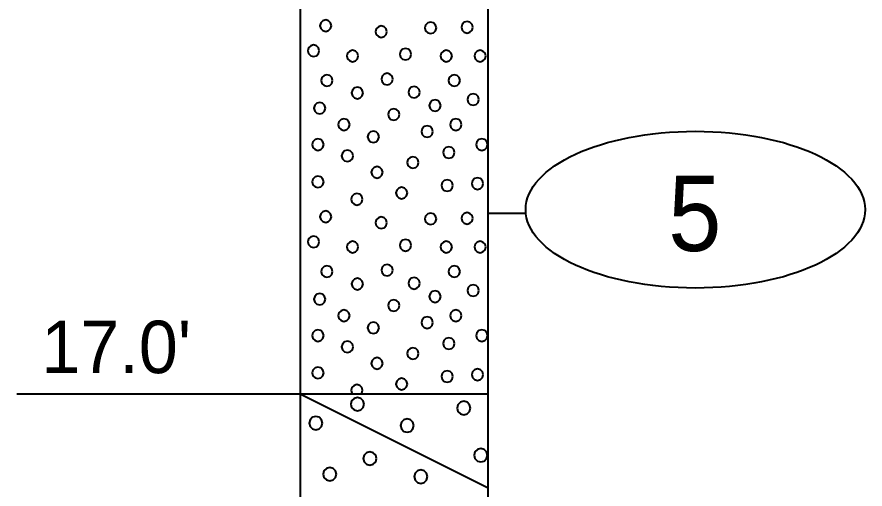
# Model space of a CAD drawing. Extents: x -76 to 974, y -1080 to -735.
# Drawn here: x 63.29 to 74.58, y -784.78 to -778.5 of the extents above; entities that cross this region are included whole.
import ezdxf
from ezdxf.enums import TextEntityAlignment as Align

# ---------------------------------------------------------------- set-up
doc = ezdxf.new("R2010")
doc.units = 0
doc.header["$LTSCALE"] = 0.36
doc.layers.add('27', color=7, linetype='Continuous', lineweight=40)

msp = doc.modelspace()

# ---------------------------------------------------------------- linework, layer by layer
at = {"layer": '27'}
for p, q in [((67.0623, -771.5173), (67.0623, -783.5173)), ((69.5623, -783.5173), (69.5623, -771.5173)), ((70.0623, -781.1173), (69.5623, -781.1173)), ((63.2948, -783.5173), (67.0622, -783.5173)), ((67.0623, -783.5173), (69.5623, -783.5173)), ((67.0623, -783.5173), (69.5623, -784.7673)), ((67.0623, -783.5173), (67.0623, -788.5173)), ((69.5623, -788.5173), (69.5623, -783.5173))]:
    msp.add_line(p, q, dxfattribs=at)
for points in [[(67.4781, -778.6207), (67.4679, -778.5826), (67.44, -778.5547), (67.4019, -778.5445), (67.3638, -778.5547), (67.3359, -778.5826), (67.3257, -778.6207), (67.3359, -778.6588), (67.3638, -778.6866), (67.4019, -778.6969), (67.44, -778.6866), (67.4679, -778.6588)], [(68.8739, -778.6499), (68.8637, -778.6118), (68.8358, -778.5839), (68.7977, -778.5737), (68.7596, -778.5839), (68.7317, -778.6118), (68.7215, -778.6499), (68.7317, -778.688), (68.7596, -778.7159), (68.7977, -778.7261), (68.8358, -778.7159), (68.8637, -778.688)], [(69.3596, -778.6423), (69.3494, -778.6042), (69.3215, -778.5763), (69.2834, -778.5661), (69.2453, -778.5763), (69.2174, -778.6042), (69.2072, -778.6423), (69.2174, -778.6804), (69.2453, -778.7083), (69.2834, -778.7185), (69.3215, -778.7083), (69.3494, -778.6804)], [(68.2167, -778.7007), (68.2065, -778.6626), (68.1786, -778.6348), (68.1405, -778.6245), (68.1024, -778.6348), (68.0745, -778.6626), (68.0643, -778.7007), (68.0745, -778.7388), (68.1024, -778.7667), (68.1405, -778.7769), (68.1786, -778.7667), (68.2065, -778.7388)], [(67.3166, -778.9537), (67.3064, -778.9156), (67.2785, -778.8877), (67.2404, -778.8775), (67.2023, -778.8877), (67.1744, -778.9156), (67.1642, -778.9537), (67.1744, -778.9918), (67.2023, -779.0197), (67.2404, -779.0299), (67.2785, -779.0197), (67.3064, -778.9918)], [(68.5396, -779.0008), (68.5294, -778.9627), (68.5015, -778.9348), (68.4634, -778.9246), (68.4253, -778.9348), (68.3974, -778.9627), (68.3872, -779.0008), (68.3974, -779.0389), (68.4253, -779.0668), (68.4634, -779.077), (68.5015, -779.0668), (68.5294, -779.0389)], [(67.8353, -779.0236), (67.8251, -778.9855), (67.7972, -778.9577), (67.7591, -778.9474), (67.721, -778.9577), (67.6931, -778.9855), (67.6829, -779.0236), (67.6931, -779.0617), (67.721, -779.0896), (67.7591, -779.0998), (67.7972, -779.0896), (67.8251, -779.0617)], [(69.0824, -779.0236), (69.0722, -778.9855), (69.0443, -778.9577), (69.0062, -778.9474), (68.9681, -778.9577), (68.9402, -778.9855), (68.93, -779.0236), (68.9402, -779.0617), (68.9681, -779.0896), (69.0062, -779.0998), (69.0443, -779.0896), (69.0722, -779.0617)], [(69.5325, -779.0236), (69.5222, -778.9855), (69.4944, -778.9577), (69.4563, -778.9474), (69.4182, -778.9577), (69.3903, -778.9855), (69.3801, -779.0236), (69.3903, -779.0617), (69.4182, -779.0896), (69.4563, -779.0998), (69.4944, -779.0896), (69.5222, -779.0617)], [(68.2951, -779.3303), (68.2849, -779.2922), (68.257, -779.2643), (68.2189, -779.2541), (68.1808, -779.2643), (68.1529, -779.2922), (68.1427, -779.3303), (68.1529, -779.3684), (68.1808, -779.3963), (68.2189, -779.4065), (68.257, -779.3963), (68.2849, -779.3684)], [(67.4942, -779.3499), (67.4839, -779.3118), (67.4561, -779.2839), (67.418, -779.2737), (67.3799, -779.2839), (67.352, -779.3118), (67.3418, -779.3499), (67.352, -779.388), (67.3799, -779.4159), (67.418, -779.4261), (67.4561, -779.4159), (67.4839, -779.388)], [(69.1888, -779.35), (69.1786, -779.3119), (69.1507, -779.284), (69.1126, -779.2738), (69.0745, -779.284), (69.0466, -779.3119), (69.0364, -779.35), (69.0466, -779.3881), (69.0745, -779.416), (69.1126, -779.4262), (69.1507, -779.416), (69.1786, -779.3881)], [(67.8991, -779.5152), (67.8889, -779.4771), (67.861, -779.4492), (67.8229, -779.439), (67.7848, -779.4492), (67.7569, -779.4771), (67.7467, -779.5152), (67.7569, -779.5533), (67.7848, -779.5812), (67.8229, -779.5914), (67.861, -779.5812), (67.8889, -779.5533)], [(68.6542, -779.5062), (68.644, -779.4681), (68.6161, -779.4402), (68.578, -779.43), (68.5399, -779.4402), (68.512, -779.4681), (68.5018, -779.5062), (68.512, -779.5443), (68.5399, -779.5722), (68.578, -779.5824), (68.6161, -779.5722), (68.644, -779.5443)], [(69.4397, -779.6021), (69.4294, -779.564), (69.4016, -779.5361), (69.3635, -779.5259), (69.3254, -779.5361), (69.2975, -779.564), (69.2873, -779.6021), (69.2975, -779.6402), (69.3254, -779.6681), (69.3635, -779.6783), (69.4016, -779.6681), (69.4294, -779.6402)], [(67.398, -779.7178), (67.3878, -779.6797), (67.3599, -779.6518), (67.3218, -779.6416), (67.2837, -779.6518), (67.2558, -779.6797), (67.2456, -779.7178), (67.2558, -779.7559), (67.2837, -779.7838), (67.3218, -779.794), (67.3599, -779.7838), (67.3878, -779.7559)], [(68.9324, -779.6834), (68.9222, -779.6453), (68.8943, -779.6174), (68.8562, -779.6072), (68.8181, -779.6174), (68.7902, -779.6453), (68.78, -779.6834), (68.7902, -779.7215), (68.8181, -779.7494), (68.8562, -779.7596), (68.8943, -779.7494), (68.9222, -779.7215)], [(68.3841, -779.801), (68.3739, -779.7629), (68.346, -779.735), (68.3079, -779.7248), (68.2698, -779.735), (68.2419, -779.7629), (68.2317, -779.801), (68.2419, -779.8391), (68.2698, -779.867), (68.3079, -779.8772), (68.346, -779.867), (68.3739, -779.8391)], [(67.7209, -779.9364), (67.7107, -779.8983), (67.6828, -779.8704), (67.6447, -779.8602), (67.6066, -779.8704), (67.5787, -779.8983), (67.5685, -779.9364), (67.5787, -779.9745), (67.6066, -780.0024), (67.6447, -780.0126), (67.6828, -780.0024), (67.7107, -779.9745)], [(69.2096, -779.9364), (69.1993, -779.8983), (69.1715, -779.8704), (69.1334, -779.8602), (69.0953, -779.8704), (69.0674, -779.8983), (69.0572, -779.9364), (69.0674, -779.9745), (69.0953, -780.0024), (69.1334, -780.0126), (69.1715, -780.0024), (69.1993, -779.9745)], [(68.1124, -780.0979), (68.1022, -780.0598), (68.0743, -780.0319), (68.0362, -780.0217), (67.9981, -780.0319), (67.9703, -780.0598), (67.96, -780.0979), (67.9703, -780.136), (67.9981, -780.1639), (68.0362, -780.1741), (68.0743, -780.1639), (68.1022, -780.136)], [(68.8282, -780.0292), (68.818, -779.9911), (68.7901, -779.9632), (68.752, -779.953), (68.7139, -779.9632), (68.686, -779.9911), (68.6758, -780.0292), (68.686, -780.0673), (68.7139, -780.0952), (68.752, -780.1054), (68.7901, -780.0952), (68.818, -780.0673)], [(67.3751, -780.2021), (67.3649, -780.164), (67.337, -780.1361), (67.2989, -780.1259), (67.2608, -780.1361), (67.2329, -780.164), (67.2227, -780.2021), (67.2329, -780.2402), (67.2608, -780.2681), (67.2989, -780.2783), (67.337, -780.2681), (67.3649, -780.2402)], [(69.5553, -780.2021), (69.5451, -780.164), (69.5172, -780.1361), (69.4791, -780.1259), (69.441, -780.1361), (69.4131, -780.164), (69.4029, -780.2021), (69.4131, -780.2402), (69.441, -780.2681), (69.4791, -780.2783), (69.5172, -780.2681), (69.5451, -780.2402)], [(67.7667, -780.3521), (67.7564, -780.314), (67.7286, -780.2861), (67.6905, -780.2759), (67.6524, -780.2861), (67.6245, -780.314), (67.6143, -780.3521), (67.6245, -780.3902), (67.6524, -780.4181), (67.6905, -780.4283), (67.7286, -780.4181), (67.7564, -780.3902)], [(69.1167, -780.3064), (69.1065, -780.2683), (69.0786, -780.2404), (69.0405, -780.2302), (69.0024, -780.2404), (68.9746, -780.2683), (68.9643, -780.3064), (68.9746, -780.3445), (69.0024, -780.3724), (69.0405, -780.3826), (69.0786, -780.3724), (69.1065, -780.3445)], [(68.6388, -780.4398), (68.6285, -780.4017), (68.6007, -780.3739), (68.5626, -780.3636), (68.5245, -780.3739), (68.4966, -780.4017), (68.4864, -780.4398), (68.4966, -780.4779), (68.5245, -780.5058), (68.5625, -780.516), (68.6006, -780.5058), (68.6285, -780.4779)], [(68.1608, -780.5708), (68.1505, -780.5327), (68.1227, -780.5048), (68.0846, -780.4946), (68.0465, -780.5048), (68.0186, -780.5327), (68.0084, -780.5708), (68.0186, -780.6089), (68.0465, -780.6368), (68.0846, -780.647), (68.1227, -780.6368), (68.1505, -780.6089)], [(67.3751, -780.6979), (67.3649, -780.6598), (67.337, -780.6319), (67.2989, -780.6217), (67.2608, -780.6319), (67.2329, -780.6598), (67.2227, -780.6979), (67.2329, -780.736), (67.2608, -780.7639), (67.2989, -780.7741), (67.337, -780.7639), (67.3649, -780.736)], [(69.0939, -780.7449), (69.0837, -780.7068), (69.0558, -780.679), (69.0177, -780.6687), (68.9796, -780.679), (68.9517, -780.7068), (68.9415, -780.7449), (68.9517, -780.783), (68.9796, -780.8109), (69.0177, -780.8211), (69.0558, -780.8109), (69.0837, -780.783)], [(69.4981, -780.7208), (69.4879, -780.6827), (69.46, -780.6548), (69.4219, -780.6446), (69.3838, -780.6548), (69.3559, -780.6827), (69.3457, -780.7208), (69.3559, -780.7589), (69.3838, -780.7868), (69.4219, -780.797), (69.46, -780.7868), (69.4879, -780.7589)], [(68.4887, -780.8454), (68.4785, -780.8073), (68.4506, -780.7794), (68.4125, -780.7692), (68.3744, -780.7794), (68.3465, -780.8073), (68.3363, -780.8454), (68.3465, -780.8835), (68.3744, -780.9114), (68.4125, -780.9216), (68.4506, -780.9114), (68.4785, -780.8835)], [(67.8938, -780.9293), (67.8836, -780.8912), (67.8557, -780.8633), (67.8176, -780.8531), (67.7795, -780.8633), (67.7516, -780.8912), (67.7414, -780.9293), (67.7516, -780.9674), (67.7795, -780.9953), (67.8176, -781.0055), (67.8557, -780.9953), (67.8836, -780.9674)], [(67.4781, -781.1607), (67.4679, -781.1226), (67.44, -781.0947), (67.4019, -781.0845), (67.3638, -781.0947), (67.3359, -781.1226), (67.3257, -781.1607), (67.3359, -781.1988), (67.3638, -781.2266), (67.4019, -781.2369), (67.44, -781.2266), (67.4679, -781.1988)], [(68.2167, -781.2407), (68.2065, -781.2026), (68.1786, -781.1748), (68.1405, -781.1645), (68.1024, -781.1748), (68.0745, -781.2026), (68.0643, -781.2407), (68.0745, -781.2788), (68.1024, -781.3067), (68.1405, -781.3169), (68.1786, -781.3067), (68.2065, -781.2788)], [(68.8739, -781.1899), (68.8637, -781.1518), (68.8358, -781.1239), (68.7977, -781.1137), (68.7596, -781.1239), (68.7317, -781.1518), (68.7215, -781.1899), (68.7317, -781.228), (68.7596, -781.2559), (68.7977, -781.2661), (68.8358, -781.2559), (68.8637, -781.228)], [(69.3596, -781.1823), (69.3494, -781.1442), (69.3215, -781.1163), (69.2834, -781.1061), (69.2453, -781.1163), (69.2174, -781.1442), (69.2072, -781.1823), (69.2174, -781.2204), (69.2453, -781.2483), (69.2834, -781.2585), (69.3215, -781.2483), (69.3494, -781.2204)], [(67.3166, -781.4937), (67.3064, -781.4556), (67.2785, -781.4277), (67.2404, -781.4175), (67.2023, -781.4277), (67.1744, -781.4556), (67.1642, -781.4937), (67.1744, -781.5318), (67.2023, -781.5597), (67.2404, -781.5699), (67.2785, -781.5597), (67.3064, -781.5318)], [(67.8353, -781.5636), (67.8251, -781.5255), (67.7972, -781.4977), (67.7591, -781.4874), (67.721, -781.4977), (67.6931, -781.5255), (67.6829, -781.5636), (67.6931, -781.6017), (67.721, -781.6296), (67.7591, -781.6398), (67.7972, -781.6296), (67.8251, -781.6017)], [(68.5396, -781.5408), (68.5294, -781.5027), (68.5015, -781.4748), (68.4634, -781.4646), (68.4253, -781.4748), (68.3974, -781.5027), (68.3872, -781.5408), (68.3974, -781.5789), (68.4253, -781.6068), (68.4634, -781.617), (68.5015, -781.6068), (68.5294, -781.5789)], [(69.0824, -781.5636), (69.0722, -781.5255), (69.0443, -781.4977), (69.0062, -781.4874), (68.9681, -781.4977), (68.9402, -781.5255), (68.93, -781.5636), (68.9402, -781.6017), (68.9681, -781.6296), (69.0062, -781.6398), (69.0443, -781.6296), (69.0722, -781.6017)], [(69.5325, -781.5636), (69.5222, -781.5255), (69.4944, -781.4977), (69.4563, -781.4874), (69.4182, -781.4977), (69.3903, -781.5255), (69.3801, -781.5636), (69.3903, -781.6017), (69.4182, -781.6296), (69.4563, -781.6398), (69.4944, -781.6296), (69.5222, -781.6017)], [(67.4942, -781.8899), (67.4839, -781.8518), (67.4561, -781.8239), (67.418, -781.8137), (67.3799, -781.8239), (67.352, -781.8518), (67.3418, -781.8899), (67.352, -781.928), (67.3799, -781.9559), (67.418, -781.9661), (67.4561, -781.9559), (67.4839, -781.928)], [(68.2951, -781.8703), (68.2849, -781.8322), (68.257, -781.8043), (68.2189, -781.7941), (68.1808, -781.8043), (68.1529, -781.8322), (68.1427, -781.8703), (68.1529, -781.9084), (68.1808, -781.9363), (68.2189, -781.9465), (68.257, -781.9363), (68.2849, -781.9084)], [(69.1888, -781.89), (69.1786, -781.8519), (69.1507, -781.824), (69.1126, -781.8138), (69.0745, -781.824), (69.0466, -781.8519), (69.0364, -781.89), (69.0466, -781.9281), (69.0745, -781.956), (69.1126, -781.9662), (69.1507, -781.956), (69.1786, -781.9281)], [(68.6542, -782.0462), (68.644, -782.0081), (68.6161, -781.9802), (68.578, -781.97), (68.5399, -781.9802), (68.512, -782.0081), (68.5018, -782.0462), (68.512, -782.0843), (68.5399, -782.1122), (68.578, -782.1224), (68.6161, -782.1122), (68.644, -782.0843)], [(67.8991, -782.0552), (67.8889, -782.0171), (67.861, -781.9892), (67.8229, -781.979), (67.7848, -781.9892), (67.7569, -782.0171), (67.7467, -782.0552), (67.7569, -782.0933), (67.7848, -782.1212), (67.8229, -782.1314), (67.861, -782.1212), (67.8889, -782.0933)], [(69.4397, -782.1421), (69.4294, -782.104), (69.4016, -782.0761), (69.3635, -782.0659), (69.3254, -782.0761), (69.2975, -782.104), (69.2873, -782.1421), (69.2975, -782.1802), (69.3254, -782.2081), (69.3635, -782.2183), (69.4016, -782.2081), (69.4294, -782.1802)], [(67.398, -782.2578), (67.3878, -782.2197), (67.3599, -782.1918), (67.3218, -782.1816), (67.2837, -782.1918), (67.2558, -782.2197), (67.2456, -782.2578), (67.2558, -782.2959), (67.2837, -782.3238), (67.3218, -782.334), (67.3599, -782.3238), (67.3878, -782.2959)], [(68.9324, -782.2234), (68.9222, -782.1853), (68.8943, -782.1574), (68.8562, -782.1472), (68.8181, -782.1574), (68.7902, -782.1853), (68.78, -782.2234), (68.7902, -782.2615), (68.8181, -782.2894), (68.8562, -782.2996), (68.8943, -782.2894), (68.9222, -782.2615)], [(68.3841, -782.341), (68.3739, -782.3029), (68.346, -782.275), (68.3079, -782.2648), (68.2698, -782.275), (68.2419, -782.3029), (68.2317, -782.341), (68.2419, -782.3791), (68.2698, -782.407), (68.3079, -782.4172), (68.346, -782.407), (68.3739, -782.3791)], [(67.7209, -782.4764), (67.7107, -782.4383), (67.6828, -782.4104), (67.6447, -782.4002), (67.6066, -782.4104), (67.5787, -782.4383), (67.5685, -782.4764), (67.5787, -782.5145), (67.6066, -782.5424), (67.6447, -782.5526), (67.6828, -782.5424), (67.7107, -782.5145)], [(69.2096, -782.4764), (69.1993, -782.4383), (69.1715, -782.4104), (69.1334, -782.4002), (69.0953, -782.4104), (69.0674, -782.4383), (69.0572, -782.4764), (69.0674, -782.5145), (69.0953, -782.5424), (69.1334, -782.5526), (69.1715, -782.5424), (69.1993, -782.5145)], [(68.8282, -782.5692), (68.818, -782.5311), (68.7901, -782.5032), (68.752, -782.493), (68.7139, -782.5032), (68.686, -782.5311), (68.6758, -782.5692), (68.686, -782.6073), (68.7139, -782.6352), (68.752, -782.6454), (68.7901, -782.6352), (68.818, -782.6073)], [(68.1124, -782.6379), (68.1022, -782.5998), (68.0743, -782.5719), (68.0362, -782.5617), (67.9981, -782.5719), (67.9703, -782.5998), (67.96, -782.6379), (67.9703, -782.676), (67.9981, -782.7039), (68.0362, -782.7141), (68.0743, -782.7039), (68.1022, -782.676)], [(67.3751, -782.7421), (67.3649, -782.704), (67.337, -782.6761), (67.2989, -782.6659), (67.2608, -782.6761), (67.2329, -782.704), (67.2227, -782.7421), (67.2329, -782.7802), (67.2608, -782.8081), (67.2989, -782.8183), (67.337, -782.8081), (67.3649, -782.7802)], [(69.5553, -782.7421), (69.5451, -782.704), (69.5172, -782.6761), (69.4791, -782.6659), (69.441, -782.6761), (69.4131, -782.704), (69.4029, -782.7421), (69.4131, -782.7802), (69.441, -782.8081), (69.4791, -782.8183), (69.5172, -782.8081), (69.5451, -782.7802)], [(67.7667, -782.8921), (67.7564, -782.854), (67.7286, -782.8261), (67.6905, -782.8159), (67.6524, -782.8261), (67.6245, -782.854), (67.6143, -782.8921), (67.6245, -782.9302), (67.6524, -782.9581), (67.6905, -782.9683), (67.7286, -782.9581), (67.7564, -782.9302)], [(69.1167, -782.8464), (69.1065, -782.8083), (69.0786, -782.7804), (69.0405, -782.7702), (69.0024, -782.7804), (68.9746, -782.8083), (68.9643, -782.8464), (68.9746, -782.8845), (69.0024, -782.9124), (69.0405, -782.9226), (69.0786, -782.9124), (69.1065, -782.8845)], [(68.6388, -782.9798), (68.6285, -782.9417), (68.6007, -782.9139), (68.5626, -782.9036), (68.5245, -782.9139), (68.4966, -782.9417), (68.4864, -782.9798), (68.4966, -783.0179), (68.5245, -783.0458), (68.5625, -783.056), (68.6006, -783.0458), (68.6285, -783.0179)], [(68.1608, -783.1108), (68.1505, -783.0727), (68.1227, -783.0448), (68.0846, -783.0346), (68.0465, -783.0448), (68.0186, -783.0727), (68.0084, -783.1108), (68.0186, -783.1489), (68.0465, -783.1768), (68.0846, -783.187), (68.1227, -783.1768), (68.1505, -783.1489)], [(67.3751, -783.2379), (67.3649, -783.1998), (67.337, -783.1719), (67.2989, -783.1617), (67.2608, -783.1719), (67.2329, -783.1998), (67.2227, -783.2379), (67.2329, -783.276), (67.2608, -783.3039), (67.2989, -783.3141), (67.337, -783.3039), (67.3649, -783.276)], [(69.0939, -783.2849), (69.0837, -783.2468), (69.0558, -783.219), (69.0177, -783.2087), (68.9796, -783.219), (68.9517, -783.2468), (68.9415, -783.2849), (68.9517, -783.323), (68.9796, -783.3509), (69.0177, -783.3611), (69.0558, -783.3509), (69.0837, -783.323)], [(69.4981, -783.2608), (69.4879, -783.2227), (69.46, -783.1948), (69.4219, -783.1846), (69.3838, -783.1948), (69.3559, -783.2227), (69.3457, -783.2608), (69.3559, -783.2989), (69.3838, -783.3268), (69.4219, -783.337), (69.46, -783.3268), (69.4879, -783.2989)], [(68.4887, -783.3854), (68.4785, -783.3473), (68.4506, -783.3194), (68.4125, -783.3092), (68.3744, -783.3194), (68.3465, -783.3473), (68.3363, -783.3854), (68.3465, -783.4235), (68.3744, -783.4514), (68.4125, -783.4616), (68.4506, -783.4514), (68.4785, -783.4235)], [(67.8836, -783.5074), (67.8938, -783.4693), (67.8836, -783.4312), (67.8557, -783.4033), (67.8176, -783.3931), (67.7795, -783.4033), (67.7516, -783.4312), (67.7414, -783.4693), (67.7516, -783.5074), (67.7615, -783.5173), (67.8737, -783.5173)], [(67.9129, -783.6536), (67.901, -783.6092), (67.8685, -783.5766), (67.824, -783.5647), (67.7796, -783.5766), (67.747, -783.6092), (67.7351, -783.6536), (67.747, -783.6981), (67.7796, -783.7306), (67.824, -783.7425), (67.8685, -783.7306), (67.901, -783.6981)], [(69.3278, -783.7045), (69.3159, -783.6601), (69.2833, -783.6275), (69.2389, -783.6156), (69.1944, -783.6275), (69.1619, -783.6601), (69.15, -783.7045), (69.1619, -783.749), (69.1944, -783.7815), (69.2389, -783.7934), (69.2833, -783.7815), (69.3159, -783.749)], [(67.3599, -783.9054), (67.3479, -783.8609), (67.3154, -783.8284), (67.271, -783.8165), (67.2265, -783.8284), (67.194, -783.8609), (67.1821, -783.9054), (67.194, -783.9498), (67.2265, -783.9824), (67.271, -783.9943), (67.3154, -783.9824), (67.3479, -783.9498)], [(68.5752, -783.9384), (68.5633, -783.894), (68.5307, -783.8615), (68.4863, -783.8495), (68.4418, -783.8615), (68.4093, -783.894), (68.3974, -783.9384), (68.4093, -783.9829), (68.4418, -784.0154), (68.4863, -784.0273), (68.5307, -784.0154), (68.5633, -783.9829)], [(68.0794, -784.3758), (68.0675, -784.3313), (68.0349, -784.2988), (67.9905, -784.2869), (67.946, -784.2988), (67.9135, -784.3313), (67.9016, -784.3758), (67.9135, -784.4202), (67.946, -784.4528), (67.9905, -784.4647), (68.0349, -784.4528), (68.0675, -784.4202)], [(69.5541, -784.3325), (69.5422, -784.2881), (69.5096, -784.2555), (69.4652, -784.2436), (69.4207, -784.2555), (69.3882, -784.2881), (69.3763, -784.3325), (69.3882, -784.377), (69.4207, -784.4095), (69.4652, -784.4214), (69.5096, -784.4095), (69.5422, -784.377)], [(67.5442, -784.5843), (67.5323, -784.5398), (67.4997, -784.5073), (67.4553, -784.4954), (67.4108, -784.5073), (67.3783, -784.5398), (67.3664, -784.5843), (67.3783, -784.6287), (67.4108, -784.6612), (67.4553, -784.6732), (67.4997, -784.6612), (67.5323, -784.6287)], [(68.757, -784.6173), (68.7451, -784.5729), (68.7125, -784.5403), (68.6681, -784.5284), (68.6236, -784.5403), (68.5911, -784.5729), (68.5792, -784.6173), (68.5911, -784.6618), (68.6236, -784.6943), (68.6681, -784.7062), (68.7125, -784.6943), (68.7451, -784.6618)]]:
    msp.add_lwpolyline(points, close=True, dxfattribs=at)
msp.add_ellipse((72.3197, -781.0671), major_axis=(2.2574, 0), ratio=0.461538, dxfattribs=at)

# ---------------------------------------------------------------- texts
at = {"layer": '27', "width": 0.95}
msp.add_text('5', height=1, dxfattribs=at).set_placement((72.3126, -781.6172), align=Align.CENTER)
at = {"layer": '27'}
msp.add_text("17.0'", height=0.6976, dxfattribs=at).set_placement((63.6189, -783.2409))

doc.saveas('drawing.dxf')
